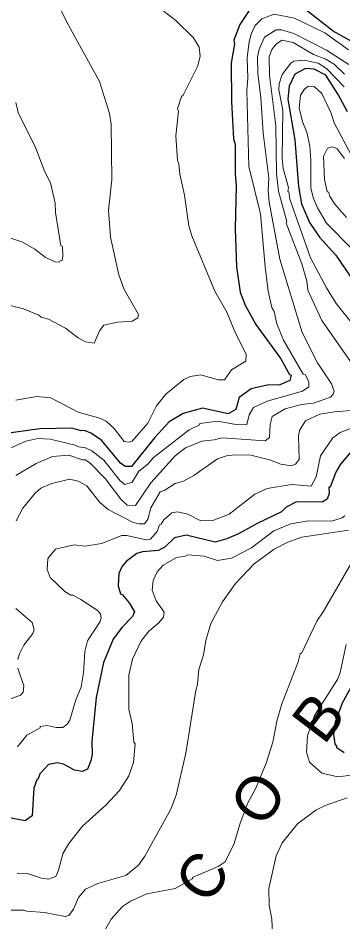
# Model space of a CAD drawing. Extents: x 265.7 to 292.1, y 7676.2 to 7704.2.
# Drawn here: x 271.603 to 272.495, y 7680.095 to 7682.573 of the extents above; entities that cross this region are included whole.
import ezdxf
from ezdxf.enums import TextEntityAlignment as Align

# ---------------------------------------------------------------- set-up
doc = ezdxf.new("R2010")
doc.units = 0
doc.header["$LTSCALE"] = 0.032
doc.layers.add('1', color=7, linetype='Continuous', lineweight=25)
doc.layers.add('2', color=7, linetype='Continuous', lineweight=13)
doc.layers.add('61', color=7, linetype='Continuous')

msp = doc.modelspace()

# ---------------------------------------------------------------- linework, layer by layer
at = {"layer": '1'}
for points in [[(272.3029, 7682.6286), (272.263, 7682.6166), (272.2358, 7682.5911), (272.2119, 7682.5552), (272.1959, 7682.5121), (272.1975, 7682.5025), (272.1887, 7682.4499)], [(273.2365, 7682.5791), (273.2317, 7682.5281), (273.2325, 7682.5033), (273.2285, 7682.493), (273.2317, 7682.4227), (273.2221, 7682.335), (273.2061, 7682.2823), (273.1646, 7682.1945), (273.1519, 7682.1825), (273.1423, 7682.1825), (273.1295, 7682.1913), (273.1072, 7682.2256), (273.0888, 7682.2352), (273.0673, 7682.2376), (273.0146, 7682.2304), (272.9444, 7682.2304), (272.9269, 7682.2352), (272.8886, 7682.2528), (272.7473, 7682.3381), (272.6954, 7682.3764), (272.6316, 7682.4387), (272.5391, 7682.4977), (272.4688, 7682.5376), (272.3938, 7682.5959)], [(272.1887, 7682.4499), (272.1895, 7682.3445), (272.1951, 7682.2424), (272.1991, 7682.2264), (272.1991, 7682.1466), (272.2023, 7682.1131), (272.1991, 7681.995), (272.2031, 7681.8913), (272.2127, 7681.8211), (272.227, 7681.786), (272.2558, 7681.7333), (272.3252, 7681.6383), (272.3483, 7681.596), (272.3531, 7681.5936), (272.3491, 7681.5793), (272.322, 7681.5673), (272.2869, 7681.5665), (272.243, 7681.5569), (272.2103, 7681.533), (272.2015, 7681.4995), (272.18, 7681.4875), (272.1097, 7681.5035), (272.0571, 7681.4891), (272.018, 7681.466), (271.9781, 7681.4221), (271.915, 7681.3431), (271.8975, 7681.3431), (271.8847, 7681.3527), (271.8321, 7681.4157), (271.8033, 7681.4348), (271.7858, 7681.442), (271.777, 7681.4412), (271.7507, 7681.4484), (271.6629, 7681.4468), (271.5576, 7681.4324)], [(272.5079, 7682.3158), (272.4824, 7682.3637), (272.4481, 7682.4163), (272.4162, 7682.4331), (272.3922, 7682.4347), (272.3635, 7682.4195), (272.3475, 7682.386), (272.3443, 7682.3509), (272.3635, 7682.2392), (272.3731, 7682.1115), (272.3818, 7682.0636), (272.4034, 7682.0126), (272.4313, 7681.9727), (272.476, 7681.9232), (272.5167, 7681.8626)], [(272.5295, 7681.3981), (272.4888, 7681.3495), (272.476, 7681.3279), (272.46, 7681.2872), (272.4561, 7681.2864), (272.4576, 7681.2697), (272.4521, 7681.2537), (272.4385, 7681.2457), (272.3675, 7681.2465), (272.3396, 7681.2322), (272.3268, 7681.2194), (272.2598, 7681.1875), (272.2087, 7681.1587), (272.1768, 7681.1452), (272.1449, 7681.1364), (272.0651, 7681.1556), (272.0331, 7681.1476), (272.0068, 7681.1236), (271.9885, 7681.1133), (271.9454, 7681.1093), (271.9294, 7681.1045), (271.8999, 7681.0829), (271.8879, 7681.0686), (271.8799, 7681.0502), (271.8783, 7681.0167), (271.8847, 7680.9944), (271.8903, 7680.992), (271.9087, 7680.9696), (271.923, 7680.9449), (271.9174, 7680.9321), (271.8879, 7680.9018), (271.8648, 7680.8699), (271.8384, 7680.8061), (271.8177, 7680.7103), (271.8057, 7680.589), (271.8065, 7680.5539), (271.8033, 7680.5363), (271.7945, 7680.514), (271.7794, 7680.5076), (271.7586, 7680.5108), (271.7283, 7680.5276), (271.7108, 7680.5307)], [(272.4984, 7680.5579), (272.4784, 7680.5722), (272.4784, 7680.577), (272.4736, 7680.5826), (272.4704, 7680.6082), (272.4744, 7680.6433), (272.4944, 7680.6959), (272.5231, 7680.7486)], [(271.7108, 7680.5307), (271.6868, 7680.526), (271.6629, 7680.5004), (271.6589, 7680.4869), (271.6549, 7680.4845), (271.6469, 7680.4613), (271.6421, 7680.3855)], [(271.6421, 7680.3855), (271.623, 7680.372), (271.54, 7680.3871)]]:
    msp.add_lwpolyline(points, dxfattribs=at)
at = {"layer": '2'}
for points in [[(271.7044, 7682.6302), (271.7371, 7682.5616), (271.8273, 7682.3996), (271.8544, 7682.311), (271.8592, 7682.2823), (271.8608, 7682.1291), (271.852, 7682.0461), (271.8568, 7681.9727), (271.8799, 7681.8689), (271.8951, 7681.829), (271.9342, 7681.7604), (271.9326, 7681.7508), (271.9166, 7681.7421), (271.8767, 7681.7389), (271.8392, 7681.7309), (271.8273, 7681.7157), (271.8121, 7681.6814), (271.789, 7681.6854), (271.7682, 7681.6966)], [(271.9773, 7682.6126), (272.0363, 7682.5664), (272.085, 7682.5185), (272.1002, 7682.493), (272.1034, 7682.469), (272.097, 7682.4419), (272.0571, 7682.3613), (272.0523, 7682.3581), (272.0411, 7682.3246), (272.0435, 7682.3174), (272.0363, 7682.2504), (272.0411, 7682.1833), (272.0451, 7682.1738), (272.0475, 7682.145), (272.0603, 7682.0876), (272.0722, 7682.003), (272.0802, 7681.9759), (272.1433, 7681.8243), (272.1768, 7681.7668), (272.1999, 7681.7094), (272.2294, 7681.6511), (272.2286, 7681.6327), (272.1895, 7681.6088), (272.1704, 7681.5809), (272.1528, 7681.5809), (272.105, 7681.5944), (272.0762, 7681.5905), (272.0587, 7681.5817), (272.0092, 7681.5418), (271.9837, 7681.5099), (271.9597, 7681.462), (271.9166, 7681.4133), (271.9087, 7681.4101), (271.8951, 7681.4117), (271.8672, 7681.4476), (271.8464, 7681.4668), (271.8305, 7681.4755), (271.7682, 7681.4923), (271.6932, 7681.5314), (271.6549, 7681.5354), (271.5975, 7681.5258)], [(272.5103, 7682.4858), (272.4457, 7682.5328), (272.3619, 7682.5727), (272.306, 7682.5839), (272.2725, 7682.5711), (272.2542, 7682.5528), (272.2438, 7682.5313), (272.2374, 7682.5089), (272.2326, 7682.4642), (272.2342, 7682.4084), (272.231, 7682.3749), (272.2366, 7682.1658), (272.2693, 7682.0365), (272.2813, 7681.8913), (272.2901, 7681.8243), (272.3005, 7681.7796), (272.306, 7681.7684), (272.314, 7681.7349), (272.3324, 7681.6902), (272.3858, 7681.5968), (272.3922, 7681.5944), (272.4018, 7681.5745), (272.4018, 7681.5617), (272.3842, 7681.5505), (272.2869, 7681.5226), (272.2494, 7681.5051), (272.2382, 7681.4851), (272.231, 7681.4588), (272.2071, 7681.458), (272.1512, 7681.4676), (272.1026, 7681.4612), (272.1018, 7681.458), (272.073, 7681.4444), (271.9741, 7681.367), (271.9597, 7681.3495), (271.935, 7681.3303), (271.9166, 7681.3008), (271.8967, 7681.2944), (271.8839, 7681.304), (271.8392, 7681.3606), (271.8057, 7681.3862), (271.7882, 7681.3949), (271.7698, 7681.3973), (271.7602, 7681.4021), (271.6916, 7681.4189), (271.6581, 7681.4205), (271.6246, 7681.4133), (271.4682, 7681.3431)], [(272.5111, 7682.4459), (272.4497, 7682.485), (272.3603, 7682.5312), (272.3268, 7682.5408), (272.3116, 7682.5408), (272.2797, 7682.5209), (272.2653, 7682.4882), (272.2606, 7682.4658), (272.2614, 7682.4211), (272.2701, 7682.3541), (272.2765, 7682.2584), (272.2917, 7682.1339), (272.2901, 7682.1004), (272.2925, 7682.0684)], [(272.5351, 7681.604), (272.4377, 7681.7437), (272.3986, 7681.8274), (272.3962, 7681.8514), (272.3826, 7681.8993), (272.3396, 7682.011), (272.3412, 7682.015), (272.3188, 7682.0988), (272.3124, 7682.1466), (272.3108, 7682.2775), (272.2933, 7682.4163), (272.2925, 7682.4666), (272.3005, 7682.4866), (272.3116, 7682.5017), (272.3276, 7682.5121), (272.3587, 7682.5065), (272.4146, 7682.473), (272.4481, 7682.4602), (272.472, 7682.4459), (272.4992, 7682.4195)], [(272.4983, 7682.3844), (272.4505, 7682.4347), (272.4273, 7682.4491), (272.389, 7682.4578), (272.3603, 7682.4554), (272.3523, 7682.4499), (272.3284, 7682.4187), (272.3204, 7682.3924), (272.3196, 7682.3764), (272.33, 7682.3206), (272.3284, 7682.1881), (272.3316, 7682.161), (272.3459, 7682.1083), (272.3443, 7682.0972), (272.3467, 7682.0964), (272.3491, 7682.0764), (272.4066, 7681.916), (272.4497, 7681.8338), (272.4768, 7681.7907), (272.5255, 7681.7301)], [(272.5207, 7681.9392), (272.4505, 7682.011), (272.4257, 7682.0525), (272.4146, 7682.078), (272.4074, 7682.1067), (272.4074, 7682.1833), (272.4042, 7682.2216), (272.3962, 7682.2599), (272.3842, 7682.2887), (272.3747, 7682.327), (272.3787, 7682.3621), (272.3898, 7682.378), (272.4002, 7682.386), (272.4162, 7682.3852), (272.4369, 7682.3661), (272.4624, 7682.3142), (272.4712, 7682.2855), (272.5191, 7682.1961)], [(271.5974, 7682.3413), (271.6038, 7682.3142), (271.6509, 7682.2185), (271.6772, 7682.1514), (271.6924, 7682.1211), (271.7052, 7682.0652), (271.706, 7682.0397), (271.7211, 7681.9487), (271.7251, 7681.9463), (271.7267, 7681.92), (271.7243, 7681.908), (271.7187, 7681.9072), (271.7171, 7681.904), (271.7044, 7681.9048), (271.6781, 7681.9176), (271.6493, 7681.9392), (271.6142, 7681.9591), (271.556, 7681.9783)], [(272.4991, 7682.1881), (272.4792, 7682.2145), (272.4672, 7682.22), (272.4529, 7682.2161), (272.4417, 7682.1945), (272.4449, 7682.1307), (272.4521, 7682.0972), (272.4561, 7682.0948), (272.4592, 7682.0836), (272.4728, 7682.0628), (272.5047, 7682.0261)], [(272.2925, 7682.0684), (272.322, 7681.912), (272.3834, 7681.7109), (272.4257, 7681.628), (272.464, 7681.5705), (272.4712, 7681.5498), (272.4688, 7681.5418)], [(271.7682, 7681.6966), (271.7339, 7681.7229), (271.6868, 7681.7476), (271.6669, 7681.7532), (271.6605, 7681.7588), (271.6182, 7681.7756), (271.5608, 7681.7907)], [(272.4688, 7681.5418), (272.4608, 7681.5338), (272.4146, 7681.517), (272.3811, 7681.5138), (272.3364, 7681.5019), (272.3013, 7681.4803), (272.2957, 7681.4588), (272.2933, 7681.4229), (272.2821, 7681.4141), (272.164, 7681.4221), (272.1417, 7681.4165), (272.1082, 7681.4133), (272.0635, 7681.3949), (272.0347, 7681.3726), (271.9677, 7681.2984), (271.9262, 7681.237), (271.9031, 7681.2378), (271.8855, 7681.2537), (271.8424, 7681.3104), (271.8025, 7681.3519), (271.789, 7681.3614), (271.7802, 7681.3614), (271.7427, 7681.375), (271.698, 7681.371), (271.6533, 7681.3519), (271.5975, 7681.3191)], [(271.5982, 7681.1947), (271.6166, 7681.229), (271.6501, 7681.2705), (271.6661, 7681.284), (271.6964, 7681.2968), (271.7443, 7681.3088), (271.7682, 7681.3032), (271.7922, 7681.2904), (271.8281, 7681.2449), (271.8504, 7681.2258), (271.9198, 7681.1899), (271.9358, 7681.1859), (271.9502, 7681.1867), (271.9597, 7681.1987), (271.9677, 7681.2306), (271.9932, 7681.2737), (272.006, 7681.2784), (272.0347, 7681.2968), (272.0579, 7681.3032), (272.0858, 7681.3191), (272.1512, 7681.3646), (272.1752, 7681.3726), (272.1991, 7681.3758), (272.2422, 7681.3742), (272.2933, 7681.3622), (272.3252, 7681.3495), (272.3539, 7681.3455), (272.3651, 7681.3503), (272.3755, 7681.363), (272.3731, 7681.4285), (272.3771, 7681.4444), (272.3922, 7681.4684), (272.4321, 7681.4867), (272.472, 7681.4931), (272.5518, 7681.4995)], [(272.5742, 7681.4708), (272.488, 7681.4364), (272.4672, 7681.4221), (272.4337, 7681.3726), (272.4217, 7681.3152), (272.4082, 7681.2896), (272.3539, 7681.2944), (272.2869, 7681.2832), (272.2534, 7681.2673), (272.1832, 7681.213), (272.1385, 7681.1955), (272.105, 7681.1947), (272.0699, 7681.213), (272.0411, 7681.2194), (272.0252, 7681.2162), (272.0036, 7681.1971), (271.9964, 7681.1851), (271.9916, 7681.1835), (271.9853, 7681.1651), (271.9669, 7681.1444), (271.9549, 7681.1428), (271.9023, 7681.154), (271.8879, 7681.154), (271.8321, 7681.1324), (271.7874, 7681.1252), (271.7578, 7681.1284), (271.706, 7681.1165), (271.6852, 7681.0909), (271.6836, 7681.0614), (271.6916, 7681.0391), (271.7315, 7681.0008), (271.7483, 7680.9904), (271.7539, 7680.9904), (271.7762, 7680.9792), (271.8209, 7680.9497), (271.8297, 7680.9393), (271.8313, 7680.9274), (271.8289, 7680.9186), (271.7945, 7680.8651), (271.7866, 7680.8364), (271.7834, 7680.7773), (271.777, 7680.739), (271.761, 7680.7007), (271.7451, 7680.6481), (271.7379, 7680.6369), (271.7267, 7680.6281), (271.7084, 7680.6281), (271.6836, 7680.6337), (271.6645, 7680.6305), (271.6637, 7680.6273), (271.6278, 7680.6066), (271.6022, 7680.5747)], [(271.6006, 7680.2283), (271.6294, 7680.2275), (271.6677, 7680.2148), (271.6868, 7680.2116), (271.7068, 7680.2188), (271.7148, 7680.2363), (271.7267, 7680.281), (271.7427, 7680.3097), (271.7802, 7680.3576), (271.8448, 7680.4151), (271.8815, 7680.455), (271.9071, 7680.4949), (271.9206, 7680.5316), (271.9246, 7680.5826), (271.9214, 7680.5874), (271.9166, 7680.6385), (271.9079, 7680.6784), (271.9079, 7680.771), (271.9174, 7680.8156), (271.9406, 7680.8635), (271.9621, 7680.8922), (271.9901, 7680.9146), (272.0028, 7680.9305), (272.0044, 7680.9441), (271.9821, 7680.9752), (271.9717, 7681.004), (271.9741, 7681.0311), (271.9853, 7681.055), (272.002, 7681.0726), (272.0379, 7681.0941), (272.0619, 7681.0973), (272.0699, 7681.1013), (272.1145, 7681.0973), (272.1512, 7681.0861), (272.1895, 7681.0917), (272.2438, 7681.1204), (272.3052, 7681.1667), (272.3523, 7681.1859), (272.4002, 7681.1947), (272.464, 7681.1939), (272.4928, 7681.2026), (272.5007, 7681.2082)], [(272.5103, 7681.1691), (272.3827, 7681.15), (272.3444, 7681.1356), (272.306, 7681.1165), (272.2518, 7681.0766), (272.1999, 7681.0223), (272.1648, 7680.9728), (272.1329, 7680.913), (272.1193, 7680.8667), (272.1121, 7680.8268), (272.0994, 7680.7869), (272.0962, 7680.7454), (272.0914, 7680.7295), (272.0643, 7680.5571), (272.0371, 7680.4422), (272.0228, 7680.4039), (271.9517, 7680.2746), (271.9342, 7680.2507), (271.8991, 7680.2219), (271.8225, 7680.2004), (271.789, 7680.1844), (271.769, 7680.1621), (271.7554, 7680.1294), (271.7427, 7680.1126), (271.7323, 7680.1094), (271.6757, 7680.1206), (271.6278, 7680.1238), (271.6182, 7680.127), (271.5847, 7680.127)], [(271.8265, 7680.0448), (271.8592, 7680.1023), (271.8903, 7680.1374), (271.9118, 7680.1517), (271.9565, 7680.1717), (272.0347, 7680.186), (272.081, 7680.2124), (272.0842, 7680.2172), (272.1528, 7680.2467), (272.172, 7680.2595), (272.1967, 7680.3097), (272.2127, 7680.3656), (272.2342, 7680.4214), (272.2558, 7680.4613), (272.2845, 7680.53), (272.3028, 7680.5874), (272.314, 7680.6449), (272.3276, 7680.6928), (272.3723, 7680.8077), (272.3779, 7680.83), (272.3826, 7680.8324), (272.4233, 7680.9194), (272.4409, 7680.9449), (272.5351, 7681.1077)], [(271.603, 7680.814), (271.607, 7680.83), (271.619, 7680.8539), (271.6437, 7680.8859), (271.6477, 7680.8954), (271.6421, 7680.9154), (271.5975, 7680.9545)], [(272.5039, 7680.8555), (272.4872, 7680.7789), (272.48, 7680.7598), (272.417, 7680.6608), (272.3978, 7680.605), (272.3954, 7680.5603), (272.4034, 7680.5332), (272.4369, 7680.5028), (272.4816, 7680.4925), (272.5263, 7680.498)], [(271.5608, 7680.6983), (271.6102, 7680.7167), (271.6174, 7680.7247), (271.619, 7680.7422), (271.603, 7680.7901)], [(272.5071, 7680.435), (272.4465, 7680.4143), (272.421, 7680.4015), (272.3707, 7680.364), (272.3284, 7680.3113), (272.3116, 7680.2762), (272.2917, 7680.1868), (272.2925, 7680.1406), (272.2997, 7680.1023), (272.3036, 7680.0241)]]:
    msp.add_lwpolyline(points, dxfattribs=at)

# ---------------------------------------------------------------- texts
at = {"layer": '61'}
for s, rotation, p in [('B', 52.749, (272.4755, 7680.6195)), ('O', 53.958, (272.3108, 7680.3989)), ('C', 54.818, (272.158, 7680.185))]:
    msp.add_text(s, height=0.12, rotation=rotation, dxfattribs=at).set_placement(p, align=Align.CENTER)

doc.saveas('drawing.dxf')
